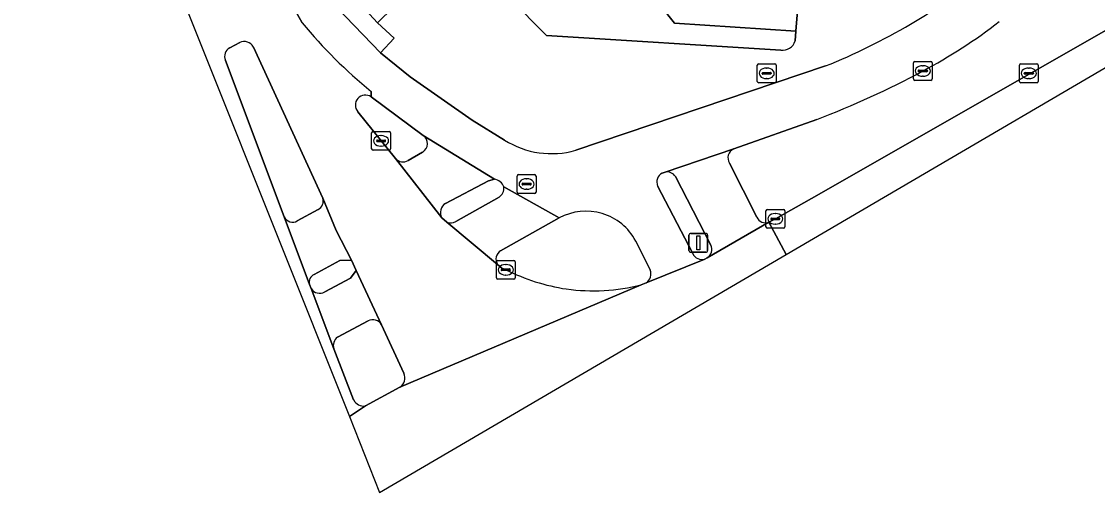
# Model space of a CAD drawing. Extents: x 159960 to 160866, y 382700 to 383354.
# Drawn here: x 160512.2 to 160569.3, y 382700.4 to 382725.4 of the extents above; entities that cross this region are included whole.
import ezdxf

# ---------------------------------------------------------------- set-up
doc = ezdxf.new("R2010")
doc.units = 0
for name, color, linetype in [('IMGEO_Berm_groen', 7, 'Continuous'), ('IMGEO_Brandkraan', 7, 'Continuous'), ('IMGEO_Erf', 7, 'Continuous'), ('IMGEO_Fietspad_gesloten', 7, 'Continuous'), ('IMGEO_Kolk', 7, 'Continuous'), ('IMGEO_Lichtmast', 7, 'Continuous'), ('IMGEO_Pand', 7, 'Continuous'), ('IMGEO_Rijbaan_lokaal_gesloten', 7, 'Continuous'), ('IMGEO_Rioolput', 7, 'Continuous'), ('IMGEO_Verkeerseiland_gesloten', 7, 'Continuous'), ('IMGEO_Voetpad_open', 7, 'Continuous')]:
    doc.layers.add(name, color=color, linetype=linetype)

msp = doc.modelspace()

# ---------------------------------------------------------------- linework, layer by layer
at = {"layer": 'IMGEO_Berm_groen'}
for points in [[(160551.851, 382714.737), (160552.199, 382714.917), (160554.123, 382716.001), (160573.974, 382727.368)], [(160554.394, 382720.196), (160549.988, 382718.627)], [(160549.768, 382717.879), (160551.214, 382715.01)]]:
    msp.add_lwpolyline(points, dxfattribs=at)
for centre, radius, start, end in [((160546.643, 382747.925), 28.496, 298.0235, 307.7518), ((160538.317, 382762.865), 45.597, 290.6463, 298.4391), ((160550.187, 382718.162), 0.506, 113.1922, 214.0287), ((160551.68, 382715.218), 0.511, 204.0847, 289.5181)]:
    msp.add_arc(centre, radius, start, end, dxfattribs=at)
at = {"layer": 'IMGEO_Brandkraan'}
for p, q in [((160551.24, 382722.218), (160551.24, 382723.07)), ((160551.315, 382723.144), (160552.167, 382723.144)), ((160551.499, 382722.638), (160551.499, 382722.65)), ((160551.542, 382722.687), (160551.94, 382722.687)), ((160551.728, 382722.924), (160551.753, 382722.924)), ((160551.983, 382722.65), (160551.983, 382722.638)), ((160552.241, 382723.07), (160552.241, 382722.218)), ((160552.167, 382722.144), (160551.315, 382722.144)), ((160551.937, 382722.601), (160551.539, 382722.601)), ((160551.751, 382722.364), (160551.726, 382722.364))]:
    msp.add_line(p, q, dxfattribs=at)
for points in [[(160551.24, 382722.218), (160551.24, 382723.07)], [(160551.315, 382723.144), (160552.167, 382723.144)], [(160552.241, 382723.07), (160552.241, 382722.218)], [(160552.167, 382722.144), (160551.315, 382722.144)]]:
    msp.add_lwpolyline(points, dxfattribs=at)
for centre, radius, start, end in [((160551.317, 382723.068), 0.0765, 91.552, 178.448), ((160551.317, 382723.068), 0.0765, 91.552, 178.448), ((160551.539, 382722.647), 0.0403, 85.8775, 175.7526), ((160551.536, 382722.637), 0.0366, 178.938, 274.7102), ((160551.94, 382722.644), 0.043, 264.8664, 352.4533), ((160551.944, 382722.649), 0.0386, 1.7309, 96.639), ((160552.165, 382723.068), 0.0765, 1.552, 88.448), ((160552.165, 382723.068), 0.0765, 1.552, 88.448), ((160551.317, 382722.22), 0.0765, 181.552, 268.448), ((160551.317, 382722.22), 0.0765, 181.552, 268.448), ((160552.165, 382722.22), 0.0765, 271.552, 358.448), ((160552.165, 382722.22), 0.0765, 271.552, 358.448)]:
    msp.add_arc(centre, radius, start, end, dxfattribs=at)
for centre, major_axis, ratio, start_param, end_param in [((160551.727, 382722.644), (-0.387, 0.002), 0.722429, 4.712389, 7.853982), ((160551.752, 382722.644), (-0.39, 0.002), 0.717154, 1.570796, 4.712389)]:
    msp.add_ellipse(centre, major_axis=major_axis, ratio=ratio, start_param=start_param, end_param=end_param, dxfattribs=at)
at = {"layer": 'IMGEO_Erf'}
for points in [[(160549.29, 382738.538), (160549.666, 382744.34), (160551.423, 382744.223), (160551.689, 382748.216), (160548.515, 382748.492), (160544.411, 382740.949), (160544.056, 382739.042), (160543.456, 382735.821), (160536.151, 382728.593), (160540.052, 382724.65), (160552.483, 382723.877)], [(160553.247, 382724.366), (160553.29, 382724.888), (160546.838, 382725.309), (160546.088, 382726.259), (160546.173, 382727.925), (160546.289, 382730.182), (160541.926, 382730.463), (160541.863, 382730.569), (160544.577, 382733.215), (160548.926, 382732.933), (160548.942, 382733.173), (160549.29, 382738.538)]]:
    msp.add_lwpolyline(points, dxfattribs=at)
msp.add_arc((160552.595, 382724.543), 0.675, 260.444, 344.7988, dxfattribs=at)
at = {"layer": 'IMGEO_Fietspad_gesloten'}
for points in [[(160537.824, 382719.1), (160536.106, 382720.154), (160532.817, 382722.463), (160532.076, 382723.056), (160531.243, 382723.724), (160527.056, 382728.093), (160523.01, 382732.609), (160527.076, 382725.316)], [(160554.866, 382723.034), (160541.601, 382718.558)], [(160530.735, 382721.687), (160530.735, 382721.393), (160533.508, 382719.346), (160537.284, 382717.019)], [(160546.188, 382717.349), (160546.35, 382717.404), (160549.988, 382718.627), (160554.394, 382720.196)], [(160537.791, 382716.614), (160540.72, 382714.963)], [(160540.72, 382714.963), (160537.791, 382716.614)], [(160547.813, 382713.074), (160545.95, 382716.662)], [(160537.533, 382716.062), (160535.237, 382714.778)], [(160534.755, 382714.749), (160537.457, 382712.496)], [(160537.616, 382713.226), (160540.72, 382714.963)], [(160544.785, 382713.741), (160545.555, 382712.208)], [(160545.347, 382711.519), (160548.451, 382712.783)], [(160529.951, 382712.168), (160529.649, 382711.765), (160528.28, 382711.043)], [(160531.295, 382709.287), (160529.951, 382712.168)], [(160527.555, 382711.214), (160528.754, 382708.014)], [(160528.95, 382708.641), (160530.577, 382709.51)]]:
    msp.add_lwpolyline(points, dxfattribs=at)
for centre, radius, start, end in [((160541.972, 382754.929), 34.403, 292.0121, 308.756), ((160548.197, 382742.952), 27.516, 219.8625, 230.6092), ((160546.643, 382747.925), 28.496, 298.0235, 307.7518), ((160538.317, 382762.865), 45.597, 290.6463, 298.4391), ((160540.317, 382723.042), 4.664, 237.6875, 285.9801), ((160537.19, 382716.381), 0.645, 21.1842, 81.5789), ((160546.439, 382716.877), 0.534, 118.0052, 203.7792), ((160537.144, 382716.58), 0.648, 306.914, 2.984), ((160542.147, 382712.338), 2.988, 28.0099, 118.527), ((160534.966, 382715.259), 0.552, 247.5151, 299.3711), ((160537.887, 382712.785), 0.518, 121.5545, 213.8703), ((160548.297, 382713.29), 0.53, 204.0897, 286.8736), ((160545.003, 382711.999), 0.591, 305.6695, 20.7337), ((160528.007, 382711.507), 0.539, 212.9786, 300.4787), ((160530.818, 382709.017), 0.548, 29.4663, 116.0256), ((160529.333, 382708.177), 0.602, 129.5537, 195.7278)]:
    msp.add_arc(centre, radius, start, end, dxfattribs=at)
at = {"layer": 'IMGEO_Kolk'}
for p, q in [((160559.605, 382723.27), (160560.457, 382723.27)), ((160559.53, 382722.344), (160559.53, 382723.196)), ((160559.789, 382722.764), (160559.789, 382722.776)), ((160560.227, 382722.727), (160559.829, 382722.727)), ((160559.832, 382722.813), (160560.23, 382722.813)), ((160560.018, 382723.05), (160560.043, 382723.05)), ((160560.273, 382722.776), (160560.273, 382722.764)), ((160560.531, 382723.196), (160560.531, 382722.344)), ((160565.158, 382722.218), (160565.158, 382723.07)), ((160565.233, 382723.144), (160566.085, 382723.144)), ((160565.417, 382722.638), (160565.417, 382722.65)), ((160565.46, 382722.687), (160565.858, 382722.687)), ((160565.646, 382722.924), (160565.671, 382722.924)), ((160565.901, 382722.65), (160565.901, 382722.638)), ((160566.159, 382723.07), (160566.159, 382722.218)), ((160560.457, 382722.27), (160559.605, 382722.27)), ((160560.041, 382722.49), (160560.016, 382722.49)), ((160566.085, 382722.144), (160565.233, 382722.144)), ((160565.855, 382722.601), (160565.457, 382722.601)), ((160565.669, 382722.364), (160565.644, 382722.364)), ((160530.768, 382718.631), (160530.768, 382719.483)), ((160530.843, 382719.557), (160531.695, 382719.557)), ((160531.256, 382719.337), (160531.281, 382719.337)), ((160531.769, 382719.483), (160531.769, 382718.631)), ((160531.027, 382719.051), (160531.027, 382719.063)), ((160531.465, 382719.014), (160531.067, 382719.014)), ((160531.07, 382719.1), (160531.468, 382719.1)), ((160531.279, 382718.777), (160531.254, 382718.777)), ((160531.511, 382719.063), (160531.511, 382719.051)), ((160531.695, 382718.557), (160530.843, 382718.557)), ((160551.698, 382714.491), (160551.698, 382715.343)), ((160551.773, 382715.417), (160552.625, 382715.417)), ((160552.699, 382715.343), (160552.699, 382714.491)), ((160551.957, 382714.911), (160551.957, 382714.923)), ((160552.395, 382714.874), (160551.997, 382714.874)), ((160552, 382714.96), (160552.398, 382714.96)), ((160552.186, 382715.197), (160552.211, 382715.197)), ((160552.441, 382714.923), (160552.441, 382714.911)), ((160552.625, 382714.417), (160551.773, 382714.417)), ((160552.209, 382714.637), (160552.184, 382714.637)), ((160537.388, 382711.788), (160537.388, 382712.64)), ((160537.463, 382712.714), (160538.315, 382712.714)), ((160537.876, 382712.494), (160537.901, 382712.494)), ((160538.389, 382712.64), (160538.389, 382711.788)), ((160537.647, 382712.208), (160537.647, 382712.22)), ((160538.085, 382712.171), (160537.687, 382712.171)), ((160537.69, 382712.257), (160538.088, 382712.257)), ((160537.899, 382711.934), (160537.874, 382711.934)), ((160538.131, 382712.22), (160538.131, 382712.208)), ((160538.315, 382711.714), (160537.463, 382711.714))]:
    msp.add_line(p, q, dxfattribs=at)
for points in [[(160559.605, 382723.27), (160560.457, 382723.27)], [(160559.53, 382722.344), (160559.53, 382723.196)], [(160560.531, 382723.196), (160560.531, 382722.344)], [(160565.158, 382722.218), (160565.158, 382723.07)], [(160565.233, 382723.144), (160566.085, 382723.144)], [(160566.159, 382723.07), (160566.159, 382722.218)], [(160560.457, 382722.27), (160559.605, 382722.27)], [(160566.085, 382722.144), (160565.233, 382722.144)], [(160530.768, 382718.631), (160530.768, 382719.483)], [(160530.843, 382719.557), (160531.695, 382719.557)], [(160531.769, 382719.483), (160531.769, 382718.631)], [(160531.695, 382718.557), (160530.843, 382718.557)], [(160551.698, 382714.491), (160551.698, 382715.343)], [(160551.773, 382715.417), (160552.625, 382715.417)], [(160552.699, 382715.343), (160552.699, 382714.491)], [(160552.625, 382714.417), (160551.773, 382714.417)], [(160537.388, 382711.788), (160537.388, 382712.64)], [(160537.463, 382712.714), (160538.315, 382712.714)], [(160538.389, 382712.64), (160538.389, 382711.788)], [(160538.315, 382711.714), (160537.463, 382711.714)]]:
    msp.add_lwpolyline(points, dxfattribs=at)
for centre, radius, start, end in [((160559.607, 382723.194), 0.0765, 91.552, 178.448), ((160559.607, 382723.194), 0.0765, 91.552, 178.448), ((160560.455, 382723.194), 0.0765, 1.552, 88.448), ((160560.455, 382723.194), 0.0765, 1.552, 88.448), ((160559.829, 382722.773), 0.0403, 85.8775, 175.7526), ((160559.826, 382722.763), 0.0366, 178.938, 274.7102), ((160560.23, 382722.77), 0.043, 264.8664, 352.4533), ((160560.234, 382722.775), 0.0386, 1.7309, 96.639), ((160565.235, 382723.068), 0.0765, 91.552, 178.448), ((160565.235, 382723.068), 0.0765, 91.552, 178.448), ((160565.457, 382722.647), 0.0403, 85.8775, 175.7526), ((160565.454, 382722.637), 0.0366, 178.938, 274.7102), ((160565.858, 382722.644), 0.043, 264.8664, 352.4533), ((160565.862, 382722.649), 0.0386, 1.7309, 96.639), ((160566.083, 382723.068), 0.0765, 1.552, 88.448), ((160566.083, 382723.068), 0.0765, 1.552, 88.448), ((160559.607, 382722.346), 0.0765, 181.552, 268.448), ((160559.607, 382722.346), 0.0765, 181.552, 268.448), ((160560.455, 382722.346), 0.0765, 271.552, 358.448), ((160560.455, 382722.346), 0.0765, 271.552, 358.448), ((160565.235, 382722.22), 0.0765, 181.552, 268.448), ((160565.235, 382722.22), 0.0765, 181.552, 268.448), ((160566.083, 382722.22), 0.0765, 271.552, 358.448), ((160566.083, 382722.22), 0.0765, 271.552, 358.448), ((160530.845, 382719.481), 0.0765, 91.552, 178.448), ((160530.845, 382719.481), 0.0765, 91.552, 178.448), ((160531.693, 382719.481), 0.0765, 1.552, 88.448), ((160531.693, 382719.481), 0.0765, 1.552, 88.448), ((160531.067, 382719.06), 0.0403, 85.8775, 175.7526), ((160531.064, 382719.05), 0.0366, 178.938, 274.7102), ((160531.468, 382719.057), 0.043, 264.8664, 352.4533), ((160531.472, 382719.062), 0.0386, 1.7309, 96.639), ((160530.845, 382718.633), 0.0765, 181.552, 268.448), ((160530.845, 382718.633), 0.0765, 181.552, 268.448), ((160531.693, 382718.633), 0.0765, 271.552, 358.448), ((160531.693, 382718.633), 0.0765, 271.552, 358.448), ((160551.775, 382715.341), 0.0765, 91.552, 178.448), ((160551.775, 382715.341), 0.0765, 91.552, 178.448), ((160552.623, 382715.341), 0.0765, 1.552, 88.448), ((160552.623, 382715.341), 0.0765, 1.552, 88.448), ((160551.997, 382714.92), 0.0403, 85.8775, 175.7526), ((160551.994, 382714.91), 0.0366, 178.938, 274.7102), ((160552.398, 382714.917), 0.043, 264.8664, 352.4533), ((160552.402, 382714.922), 0.0386, 1.7309, 96.639), ((160551.775, 382714.493), 0.0765, 181.552, 268.448), ((160551.775, 382714.493), 0.0765, 181.552, 268.448), ((160552.623, 382714.493), 0.0765, 271.552, 358.448), ((160552.623, 382714.493), 0.0765, 271.552, 358.448), ((160537.465, 382712.638), 0.0765, 91.552, 178.448), ((160537.465, 382712.638), 0.0765, 91.552, 178.448), ((160538.313, 382712.638), 0.0765, 1.552, 88.448), ((160538.313, 382712.638), 0.0765, 1.552, 88.448), ((160537.465, 382711.79), 0.0765, 181.552, 268.448), ((160537.465, 382711.79), 0.0765, 181.552, 268.448), ((160537.687, 382712.217), 0.0403, 85.8775, 175.7526), ((160537.684, 382712.207), 0.0366, 178.938, 274.7102), ((160538.088, 382712.214), 0.043, 264.8664, 352.4533), ((160538.092, 382712.219), 0.0386, 1.7309, 96.639), ((160538.313, 382711.79), 0.0765, 271.552, 358.448), ((160538.313, 382711.79), 0.0765, 271.552, 358.448)]:
    msp.add_arc(centre, radius, start, end, dxfattribs=at)
for centre, major_axis, ratio, start_param, end_param in [((160560.017, 382722.77), (-0.387, 0.002), 0.722429, 4.712389, 7.853982), ((160560.042, 382722.77), (-0.39, 0.002), 0.717154, 1.570796, 4.712389), ((160565.645, 382722.644), (-0.387, 0.002), 0.722429, 4.712389, 7.853982), ((160565.67, 382722.644), (-0.39, 0.002), 0.717154, 1.570796, 4.712389), ((160531.255, 382719.057), (-0.387, 0.002), 0.722429, 4.712389, 7.853982), ((160531.28, 382719.057), (-0.39, 0.002), 0.717154, 1.570796, 4.712389), ((160552.185, 382714.917), (-0.387, 0.002), 0.722429, 4.712389, 7.853982), ((160552.21, 382714.917), (-0.39, 0.002), 0.717154, 1.570796, 4.712389), ((160537.875, 382712.214), (-0.387, 0.002), 0.722429, 4.712389, 7.853982), ((160537.9, 382712.214), (-0.39, 0.002), 0.717154, 1.570796, 4.712389)]:
    msp.add_ellipse(centre, major_axis=major_axis, ratio=ratio, start_param=start_param, end_param=end_param, dxfattribs=at)
at = {"layer": 'IMGEO_Lichtmast'}
for p, q in [((160547.714, 382714.144), (160548.504, 382714.144)), ((160548.504, 382714.144), (160547.714, 382714.144)), ((160547.614, 382713.244), (160547.614, 382714.044)), ((160547.614, 382714.044), (160547.614, 382713.244)), ((160548.604, 382714.044), (160548.604, 382713.244)), ((160548.604, 382713.244), (160548.604, 382714.044)), ((160548.504, 382713.144), (160547.714, 382713.144)), ((160547.714, 382713.144), (160548.504, 382713.144))]:
    msp.add_line(p, q, dxfattribs=at)
msp.add_lwpolyline([(160548.034, 382714.019), (160548.184, 382714.019), (160548.184, 382713.269), (160548.034, 382713.269), (160548.034, 382714.019)], dxfattribs=at)
for centre, start, end in [((160547.714, 382714.044), 90, 180), ((160547.714, 382714.044), 90, 180), ((160548.504, 382714.044), 0, 90), ((160548.504, 382714.044), 360, 90), ((160547.714, 382713.244), 180, 270), ((160547.714, 382713.244), 180, 270), ((160548.504, 382713.244), 270, 0), ((160548.504, 382713.244), 270, 0)]:
    msp.add_arc(centre, 0.1, start, end, dxfattribs=at)
at = {"layer": 'IMGEO_Pand'}
msp.add_lwpolyline([(160548.926, 382732.933), (160544.577, 382733.215), (160541.863, 382730.569), (160541.926, 382730.463), (160546.289, 382730.182), (160546.173, 382727.925), (160546.088, 382726.259), (160546.838, 382725.309), (160553.29, 382724.888), (160553.446, 382726.82), (160557.637, 382726.52), (160559.279, 382727.763), (160559.569, 382732.246)], close=True, dxfattribs=at)
at = {"layer": 'IMGEO_Rijbaan_lokaal_gesloten'}
for points in [[(160522.673, 382733.456), (160522.754, 382734.725), (160518.116, 382733.187), (160529.584, 382704.417)], [(160527.076, 382725.316), (160523.01, 382732.609)], [(160523.24, 382724.002), (160523.762, 382724.277)], [(160524.489, 382724.04), (160528.183, 382716.018), (160528.881, 382714.304), (160529.692, 382712.726), (160529.951, 382712.168), (160531.295, 382709.287), (160532.476, 382706.722)], [(160529.813, 382705.313), (160528.754, 382708.014), (160527.555, 382711.214), (160527.473, 382711.432), (160526.126, 382715.022), (160523.008, 382723.327)], [(160530.735, 382721.393), (160530.735, 382721.687)], [(160537.889, 382712.214), (160537.682, 382712.308), (160537.457, 382712.496), (160534.755, 382714.749), (160534.493, 382714.978), (160532.027, 382718.128), (160530.033, 382720.604)], [(160532.262, 382705.974), (160545.083, 382711.411)], [(160529.584, 382704.417), (160530.446, 382704.995)]]:
    msp.add_lwpolyline(points, dxfattribs=at)
for points in [[(160552.766, 382713.027), (160577.503, 382727.513), (160576.717, 382728.936), (160573.974, 382727.368), (160554.123, 382716.001), (160552.199, 382714.917), (160551.851, 382714.737)], [(160529.584, 382704.417), (160531.189, 382700.391), (160552.766, 382713.027), (160551.851, 382714.737), (160548.583, 382712.844), (160548.451, 382712.783), (160545.347, 382711.519), (160545.083, 382711.411), (160532.262, 382705.974), (160530.446, 382704.995)]]:
    msp.add_lwpolyline(points, close=True, dxfattribs=at)
for centre, radius, start, end in [((160548.197, 382742.952), 27.516, 219.8625, 230.6092), ((160523.482, 382723.542), 0.52, 117.6821, 204.3818), ((160523.999, 382723.77), 0.56, 28.8812, 115.0072), ((160530.434, 382720.954), 0.532, 55.5168, 221.162), ((160542.784, 382722.064), 10.999, 243.5751, 261.21), ((160542.525, 382721.713), 10.615, 262.2994, 283.9422), ((160531.967, 382706.463), 0.571, 301.1239, 26.9449), ((160530.32, 382705.533), 0.552, 203.4242, 283.2286)]:
    msp.add_arc(centre, radius, start, end, dxfattribs=at)
at = {"layer": 'IMGEO_Rioolput'}
for p, q in [((160538.493, 382716.339), (160538.493, 382717.191)), ((160538.568, 382717.265), (160539.42, 382717.265)), ((160538.981, 382717.045), (160539.006, 382717.045)), ((160539.494, 382717.191), (160539.494, 382716.339)), ((160538.752, 382716.759), (160538.752, 382716.771)), ((160539.19, 382716.722), (160538.792, 382716.722)), ((160538.795, 382716.808), (160539.193, 382716.808)), ((160539.004, 382716.485), (160538.979, 382716.485)), ((160539.236, 382716.771), (160539.236, 382716.759)), ((160539.42, 382716.265), (160538.568, 382716.265))]:
    msp.add_line(p, q, dxfattribs=at)
for points in [[(160538.493, 382716.339), (160538.493, 382717.191)], [(160538.568, 382717.265), (160539.42, 382717.265)], [(160539.494, 382717.191), (160539.494, 382716.339)], [(160539.42, 382716.265), (160538.568, 382716.265)]]:
    msp.add_lwpolyline(points, dxfattribs=at)
for centre, radius, start, end in [((160538.57, 382717.189), 0.0765, 91.552, 178.448), ((160538.57, 382717.189), 0.0765, 91.552, 178.448), ((160539.418, 382717.189), 0.0765, 1.552, 88.448), ((160539.418, 382717.189), 0.0765, 1.552, 88.448), ((160538.792, 382716.768), 0.0403, 85.8775, 175.7526), ((160538.789, 382716.758), 0.0366, 178.938, 274.7102), ((160539.193, 382716.765), 0.043, 264.8664, 352.4533), ((160539.197, 382716.77), 0.0386, 1.7309, 96.639), ((160538.57, 382716.341), 0.0765, 181.552, 268.448), ((160538.57, 382716.341), 0.0765, 181.552, 268.448), ((160539.418, 382716.341), 0.0765, 271.552, 358.448), ((160539.418, 382716.341), 0.0765, 271.552, 358.448)]:
    msp.add_arc(centre, radius, start, end, dxfattribs=at)
for centre, major_axis, ratio, start_param, end_param in [((160538.98, 382716.765), (-0.387, 0.002), 0.722429, 4.712389, 7.853982), ((160539.005, 382716.765), (-0.39, 0.002), 0.717154, 1.570796, 4.712389)]:
    msp.add_ellipse(centre, major_axis=major_axis, ratio=ratio, start_param=start_param, end_param=end_param, dxfattribs=at)
at = {"layer": 'IMGEO_Verkeerseiland_gesloten'}
for points in [[(160523.762, 382724.277), (160523.24, 382724.002)], [(160528.183, 382716.018), (160524.489, 382724.04)], [(160523.008, 382723.327), (160526.126, 382715.022)], [(160533.508, 382719.346), (160530.735, 382721.393)], [(160530.033, 382720.604), (160532.027, 382718.128)], [(160532.705, 382718.022), (160533.476, 382718.462)], [(160537.284, 382717.019), (160536.966, 382716.939), (160534.691, 382715.735)], [(160546.35, 382717.404), (160546.188, 382717.349)], [(160548.77, 382713.526), (160546.892, 382717.161)], [(160545.95, 382716.662), (160547.813, 382713.074)], [(160535.237, 382714.778), (160537.533, 382716.062)], [(160526.82, 382714.808), (160527.933, 382715.414)], [(160534.493, 382714.978), (160534.755, 382714.749)], [(160540.72, 382714.963), (160537.616, 382713.226)], [(160545.555, 382712.208), (160544.785, 382713.741)], [(160528.28, 382711.043), (160529.649, 382711.765), (160529.951, 382712.168), (160529.692, 382712.726), (160529.082, 382712.701), (160527.721, 382711.965)], [(160537.457, 382712.496), (160537.682, 382712.308), (160537.889, 382712.214)], [(160548.451, 382712.783), (160548.583, 382712.844)], [(160527.473, 382711.432), (160527.555, 382711.214)], [(160545.083, 382711.411), (160545.347, 382711.519)], [(160530.577, 382709.51), (160528.95, 382708.641)], [(160532.476, 382706.722), (160531.295, 382709.287)], [(160528.754, 382708.014), (160529.813, 382705.313)], [(160530.446, 382704.995), (160532.262, 382705.974)]]:
    msp.add_lwpolyline(points, dxfattribs=at)
for centre, radius, start, end in [((160523.482, 382723.542), 0.52, 117.6821, 204.3818), ((160523.999, 382723.77), 0.56, 28.8812, 115.0072), ((160530.434, 382720.954), 0.532, 55.5168, 221.162), ((160533.201, 382718.915), 0.53, 301.3225, 54.5312), ((160532.426, 382718.46), 0.519, 219.7435, 302.4848), ((160537.19, 382716.381), 0.645, 21.1842, 81.5789), ((160546.439, 382716.877), 0.534, 118.0052, 203.7792), ((160546.44, 382716.879), 0.533, 31.9863, 99.7166), ((160537.144, 382716.58), 0.648, 306.914, 2.984), ((160527.675, 382715.874), 0.527, 299.2267, 15.8033), ((160534.966, 382715.259), 0.55, 120.0162, 210.6681), ((160542.147, 382712.338), 2.988, 28.0099, 118.527), ((160526.575, 382715.245), 0.501, 206.3813, 299.3436), ((160534.966, 382715.259), 0.552, 247.5151, 299.3711), ((160548.296, 382713.289), 0.529, 302.7669, 26.5665), ((160537.887, 382712.785), 0.518, 121.5545, 213.8703), ((160548.297, 382713.29), 0.53, 204.0897, 286.8736), ((160527.891, 382711.562), 0.438, 112.8464, 197.2493), ((160542.784, 382722.064), 10.999, 243.5751, 261.21), ((160545.003, 382711.999), 0.591, 305.6695, 20.7337), ((160528.007, 382711.507), 0.539, 212.9786, 300.4787), ((160542.525, 382721.713), 10.615, 262.2994, 283.9422), ((160530.818, 382709.017), 0.548, 29.4663, 116.0256), ((160529.333, 382708.177), 0.602, 129.5537, 195.7278), ((160531.967, 382706.463), 0.571, 301.1239, 26.9449), ((160530.32, 382705.533), 0.552, 203.4242, 283.2286)]:
    msp.add_arc(centre, radius, start, end, dxfattribs=at)
at = {"layer": 'IMGEO_Voetpad_open'}
for points in [[(160523.01, 382732.609), (160527.056, 382728.093), (160527.826, 382728.864), (160531.076, 382725.317), (160535.292, 382729.461), (160532.79, 382731.991), (160516.438, 382748.678), (160515.15, 382750), (160500, 382765.547), (160489.284, 382776.543), (160488.632, 382777.213), (160488.628, 382777.217), (160459.989, 382806.589)], [(160568.611, 382793.294), (160568.692, 382794.467), (160568.877, 382797.482), (160569.089, 382801.101), (160566.99, 382801.252), (160564.138, 382801.435), (160563.974, 382799.088), (160563.765, 382796.104), (160563.692, 382795.06), (160563.462, 382791.765), (160563.299, 382789.431), (160562.86, 382782.844), (160561.689, 382765.271), (160560.518, 382747.698), (160560.345, 382747.708), (160560.082, 382743.646), (160560.307, 382743.631), (160559.933, 382737.851), (160559.569, 382732.246), (160559.279, 382727.763), (160557.637, 382726.52), (160553.446, 382726.82), (160553.29, 382724.888), (160553.247, 382724.366)], [(160552.483, 382723.877), (160540.052, 382724.65), (160536.151, 382728.593), (160535.604, 382729.146), (160535.292, 382729.461), (160531.076, 382725.317), (160531.971, 382724.516), (160531.243, 382723.724), (160532.076, 382723.056), (160532.817, 382722.463), (160536.106, 382720.154), (160537.824, 382719.1)], [(160541.601, 382718.558), (160554.866, 382723.034)], [(160534.691, 382715.735), (160536.966, 382716.939), (160537.284, 382717.019), (160533.508, 382719.346)], [(160532.027, 382718.128), (160534.493, 382714.978)], [(160533.476, 382718.462), (160532.705, 382718.022)], [(160549.988, 382718.627), (160546.35, 382717.404)], [(160551.214, 382715.01), (160549.768, 382717.879)], [(160546.892, 382717.161), (160548.77, 382713.526)], [(160528.881, 382714.304), (160528.183, 382716.018)], [(160527.933, 382715.414), (160526.82, 382714.808)], [(160526.126, 382715.022), (160527.473, 382711.432)], [(160548.583, 382712.844), (160551.851, 382714.737)], [(160527.721, 382711.965), (160529.082, 382712.701), (160529.692, 382712.726), (160528.881, 382714.304)]]:
    msp.add_lwpolyline(points, dxfattribs=at)
msp.add_lwpolyline([(160527.056, 382728.093), (160531.243, 382723.724), (160531.971, 382724.516), (160531.076, 382725.317), (160527.826, 382728.864)], close=True, dxfattribs=at)
for centre, radius, start, end in [((160541.972, 382754.929), 34.403, 292.0121, 308.756), ((160552.595, 382724.543), 0.675, 260.444, 344.7988), ((160533.201, 382718.915), 0.53, 301.3225, 54.5312), ((160540.317, 382723.042), 4.664, 237.6875, 285.9801), ((160532.426, 382718.46), 0.519, 219.7435, 302.4848), ((160550.187, 382718.162), 0.506, 113.1922, 214.0287), ((160546.44, 382716.879), 0.533, 31.9863, 99.7166), ((160527.675, 382715.874), 0.527, 299.2267, 15.8033), ((160534.966, 382715.259), 0.55, 120.0162, 210.6681), ((160526.575, 382715.245), 0.501, 206.3813, 299.3436), ((160551.68, 382715.218), 0.511, 204.0847, 289.5181), ((160548.296, 382713.289), 0.529, 302.7669, 26.5665), ((160527.891, 382711.562), 0.438, 112.8464, 197.2493)]:
    msp.add_arc(centre, radius, start, end, dxfattribs=at)

doc.saveas('drawing.dxf')
